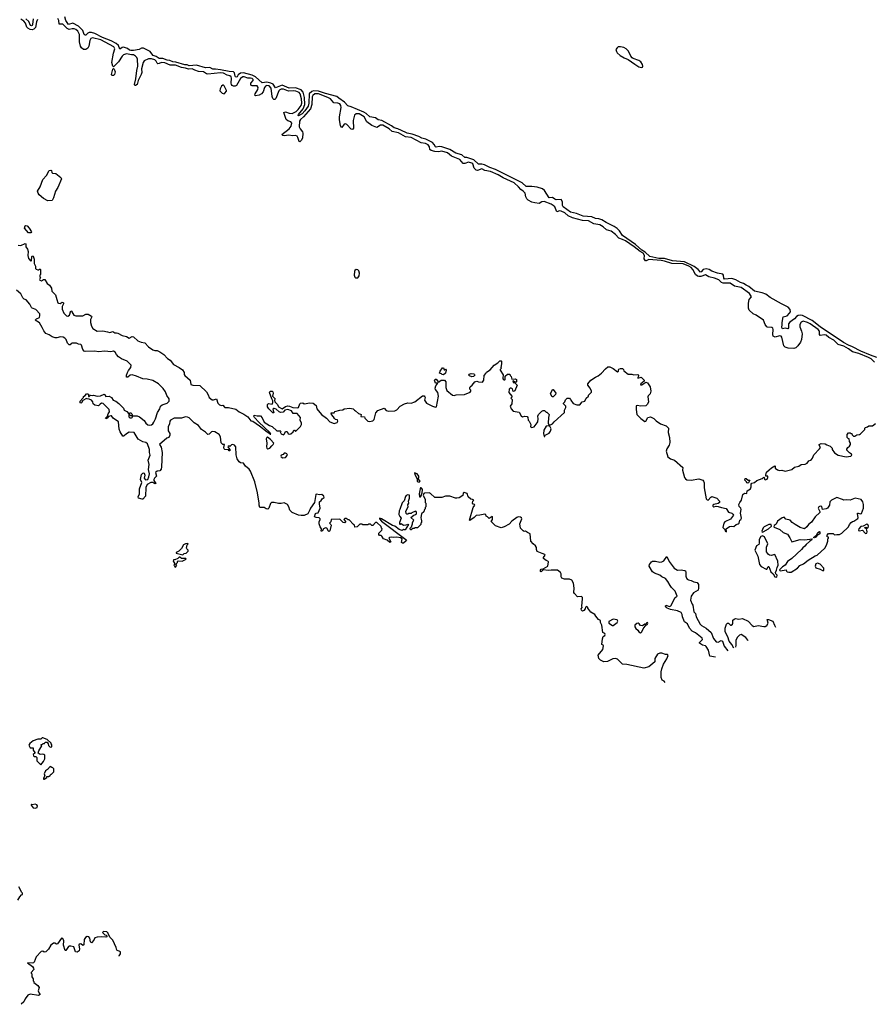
# Model space of a CAD drawing. Extents: x 2029662 to 2246637, y 225654 to 401419.
# Tile 289 of 349: x 2204920 to 2216878, y 227478 to 241264. Entities that reach past the tile are written whole.
import ezdxf

# ---------------------------------------------------------------- set-up
doc = ezdxf.new("R2010")
doc.units = 0

msp = doc.modelspace()

# ---------------------------------------------------------------- linework, layer by layer
at = {"layer": '0CON20XD'}
for points in [[(2205170, 241265), (2205155, 241234), (2205140, 241155), (2205118, 241132), (2205096, 241124), (2205065, 241129), (2205035, 241144), (2205022, 241162), (2205002, 241215), (2204977, 241245), (2204935, 241272)], [(2205109, 241275), (2205100, 241195), (2205095, 241182), (2205085, 241179), (2205071, 241185), (2205047, 241237), (2205008, 241278)], [(2214655, 237646), (2214575, 237665), (2214525, 237694), (2214462, 237668), (2214435, 237668), (2214415, 237675), (2214385, 237698), (2214351, 237765), (2214325, 237793), (2214295, 237813), (2214215, 237845), (2214055, 237851), (2213955, 237883), (2213905, 237892), (2213735, 237905), (2213695, 237888), (2213685, 237890), (2213667, 237915), (2213673, 237965), (2213655, 237996), (2213610, 238020), (2213530, 238085), (2213405, 238167), (2213365, 238188), (2213315, 238205), (2213267, 238257), (2213205, 238303), (2213142, 238322), (2213095, 238364), (2213045, 238393), (2212965, 238407), (2212888, 238448), (2212805, 238454), (2212665, 238491), (2212605, 238520), (2212555, 238562), (2212505, 238585), (2212484, 238586), (2212445, 238575), (2212415, 238645), (2212395, 238665), (2212365, 238682), (2212265, 238720), (2212236, 238715), (2212195, 238691), (2212135, 238699), (2212095, 238711), (2212045, 238736), (2212023, 238755), (2212008, 238785), (2212001, 238835), (2211975, 238863), (2211938, 238885), (2211909, 238925), (2211848, 238978), (2211695, 239051), (2211624, 239094), (2211515, 239139), (2211434, 239154), (2211395, 239174), (2211335, 239155), (2211315, 239158), (2211286, 239186), (2211266, 239245), (2211255, 239257), (2211205, 239270), (2211155, 239252), (2211132, 239252), (2211085, 239305), (2210967, 239355), (2210915, 239400), (2210835, 239424), (2210785, 239416), (2210735, 239418), (2210682, 239432), (2210667, 239445), (2210662, 239485), (2210641, 239511), (2210605, 239532), (2210542, 239542), (2210405, 239613), (2210326, 239626), (2210225, 239679), (2210140, 239700), (2210095, 239735), (2210005, 239786), (2209975, 239787), (2209925, 239757), (2209855, 239783), (2209784, 239834), (2209747, 239905), (2209675, 239944), (2209632, 239948), (2209611, 239929), (2209593, 239855), (2209595, 239745), (2209581, 239725), (2209565, 239730), (2209505, 239799), (2209485, 239808), (2209465, 239800), (2209435, 239756), (2209425, 239761), (2209413, 239785), (2209402, 239862), (2209398, 239905), (2209423, 240035), (2209418, 240065), (2209405, 240084), (2209377, 240097), (2209322, 240102), (2209274, 240155), (2209235, 240177), (2209105, 240224), (2209055, 240226), (2209027, 240205), (2209016, 240185), (2209012, 240078), (2208994, 240016), (2208898, 239902), (2208853, 239865), (2208842, 239845), (2208837, 239765), (2208850, 239735), (2208880, 239695), (2208886, 239676), (2208882, 239605), (2208865, 239572), (2208845, 239556), (2208835, 239560), (2208817, 239617), (2208805, 239632), (2208785, 239642), (2208745, 239638), (2208685, 239646), (2208630, 239640), (2208605, 239641), (2208591, 239655), (2208696, 239735), (2208722, 239775), (2208731, 239815), (2208717, 239835), (2208675, 239848), (2208653, 239865), (2208620, 239965), (2208645, 239973), (2208695, 239956), (2208735, 239953), (2208795, 239980), (2208823, 240005), (2208864, 240065), (2208871, 240095), (2208869, 240155), (2208848, 240225), (2208833, 240245), (2208790, 240265), (2208755, 240269), (2208685, 240262), (2208615, 240291), (2208585, 240291), (2208565, 240283), (2208552, 240268), (2208510, 240160), (2208495, 240149), (2208479, 240149), (2208465, 240160), (2208457, 240187), (2208445, 240305), (2208415, 240339), (2208382, 240342), (2208365, 240334), (2208348, 240315), (2208331, 240255), (2208306, 240224), (2208275, 240208), (2208225, 240199), (2208216, 240206), (2208217, 240225), (2208254, 240285), (2208259, 240315), (2208245, 240336), (2208175, 240339), (2208158, 240348), (2208156, 240375), (2208191, 240415), (2208192, 240425), (2208175, 240441), (2208155, 240447), (2208115, 240446), (2208066, 240464), (2208045, 240464), (2208015, 240440), (2207958, 240342), (2207937, 240333), (2207915, 240333), (2207895, 240343), (2207885, 240355), (2207881, 240375), (2207889, 240445), (2207882, 240465), (2207865, 240480), (2207825, 240486), (2207777, 240515), (2207735, 240522), (2207555, 240500), (2207535, 240506), (2207495, 240535), (2207425, 240541), (2207375, 240557), (2207335, 240574), (2207285, 240573), (2207245, 240586), (2207185, 240595), (2207105, 240627), (2207029, 240629), (2206955, 240661), (2206905, 240664), (2206875, 240649), (2206855, 240648), (2206845, 240655), (2206833, 240685), (2206815, 240701), (2206765, 240717), (2206723, 240717), (2206665, 240686), (2206648, 240665), (2206626, 240576), (2206629, 240525), (2206623, 240495), (2206578, 240412), (2206565, 240355), (2206541, 240341), (2206532, 240345), (2206528, 240358), (2206545, 240435), (2206559, 240555), (2206575, 240615), (2206572, 240712), (2206563, 240735), (2206543, 240755), (2206515, 240770), (2206487, 240773), (2206415, 240788), (2206375, 240773), (2206354, 240755), (2206304, 240675), (2206235, 240603), (2206225, 240613), (2206213, 240665), (2206234, 240795), (2206253, 240855), (2206241, 240885), (2206055, 240981), (2205939, 241011), (2205918, 241002), (2205901, 240975), (2205888, 240895), (2205875, 240865), (2205845, 240848), (2205815, 240849), (2205785, 240871), (2205770, 240895), (2205756, 240955), (2205756, 241055), (2205735, 241102), (2205707, 241127), (2205685, 241137), (2205657, 241137), (2205614, 241126), (2205585, 241139), (2205525, 241200), (2205474, 241204), (2205467, 241255), (2205455, 241280)], [(2216925, 236536), (2216839, 236565), (2216705, 236623), (2216586, 236686), (2216532, 236705), (2216458, 236745), (2216135, 236965), (2216021, 237051), (2215885, 237123), (2215855, 237128), (2215825, 237121), (2215803, 237107), (2215775, 237074), (2215709, 237031), (2215691, 237005), (2215688, 236952), (2215680, 236935), (2215645, 236943), (2215605, 236937), (2215594, 236954), (2215599, 236995), (2215599, 237025), (2215616, 237104), (2215670, 237120), (2215705, 237155), (2215716, 237175), (2215715, 237205), (2215685, 237239), (2215590, 237285), (2215434, 237375), (2215371, 237421), (2215321, 237441), (2215215, 237464), (2215135, 237527), (2215095, 237545), (2215059, 237569), (2215015, 237586), (2214953, 237623), (2214895, 237640), (2214795, 237632), (2214784, 237645), (2214778, 237688), (2214770, 237700), (2214695, 237715), (2214615, 237743), (2214578, 237768), (2214535, 237776), (2214493, 237767), (2214465, 237733), (2214455, 237730), (2214422, 237765), (2214367, 237807), (2214235, 237874), (2214065, 237887), (2213955, 237919), (2213875, 237923), (2213745, 237949), (2213680, 238010), (2213635, 238039), (2213548, 238118), (2213365, 238245), (2213320, 238310), (2213290, 238340), (2213248, 238368), (2213135, 238425), (2213075, 238460), (2213035, 238474), (2212985, 238479), (2212933, 238503), (2212815, 238513), (2212722, 238552), (2212635, 238571), (2212531, 238645), (2212524, 238665), (2212523, 238715), (2212505, 238747), (2212435, 238743), (2212415, 238751), (2212385, 238775), (2212335, 238771), (2212271, 238871), (2212244, 238894), (2212168, 238918), (2212095, 238930), (2212015, 238928), (2211958, 238978), (2211764, 239076), (2211587, 239167), (2211505, 239195), (2211432, 239232), (2211395, 239242), (2211345, 239242), (2211283, 239303), (2211185, 239333), (2211155, 239334), (2211115, 239372), (2211031, 239395), (2210946, 239446), (2210835, 239485), (2210795, 239491), (2210755, 239481), (2210745, 239484), (2210728, 239518), (2210705, 239545), (2210611, 239591), (2210554, 239605), (2210511, 239631), (2210420, 239660), (2210346, 239675), (2210327, 239685), (2210218, 239738), (2210165, 239751), (2210130, 239780), (2209991, 239851), (2209944, 239864), (2209905, 239888), (2209825, 239906), (2209772, 239952), (2209739, 239969), (2209565, 240046), (2209515, 240057), (2209470, 240110), (2209391, 240165), (2209365, 240191), (2209205, 240230), (2209105, 240264), (2209034, 240266), (2209013, 240257), (2208976, 240224), (2208970, 240095), (2208962, 240055), (2208915, 239987), (2208875, 239948), (2208825, 239919), (2208821, 239925), (2208826, 239935), (2208892, 240018), (2208915, 240075), (2208912, 240175), (2208891, 240251), (2208862, 240282), (2208785, 240310), (2208695, 240305), (2208595, 240346), (2208505, 240311), (2208470, 240360), (2208437, 240377), (2208382, 240388), (2208315, 240378), (2208225, 240465), (2208175, 240489), (2208055, 240522), (2208013, 240517), (2207980, 240490), (2207965, 240463), (2207955, 240458), (2207945, 240462), (2207937, 240475), (2207931, 240521), (2207914, 240534), (2207855, 240539), (2207735, 240564), (2207665, 240573), (2207625, 240571), (2207585, 240594), (2207525, 240590), (2207395, 240627), (2207295, 240619), (2207265, 240633), (2207234, 240634), (2207109, 240669), (2207064, 240675), (2207025, 240693), (2206985, 240699), (2206925, 240719), (2206875, 240721), (2206830, 240750), (2206789, 240765), (2206769, 240785), (2206749, 240819), (2206655, 240864), (2206625, 240866), (2206595, 240848), (2206515, 240835), (2206475, 240832), (2206458, 240838), (2206429, 240859), (2206375, 240880), (2206355, 240877), (2206325, 240853), (2206302, 240902), (2206270, 240930), (2206200, 240970), (2206082, 241015), (2205971, 241071), (2205925, 241085), (2205895, 241087), (2205873, 241077), (2205845, 241048), (2205835, 241046), (2205825, 241056), (2205803, 241115), (2205742, 241172), (2205665, 241217), (2205605, 241199), (2205566, 241255), (2205553, 241303)], [(2213625, 240597), (2213645, 240600), (2213649, 240615), (2213645, 240635), (2213622, 240675), (2213593, 240695), (2213515, 240721), (2213501, 240731), (2213479, 240755), (2213450, 240825), (2213415, 240855), (2213385, 240874), (2213335, 240882), (2213305, 240882), (2213288, 240872), (2213272, 240845), (2213278, 240818), (2213290, 240800), (2213333, 240763), (2213390, 240730), (2213445, 240709), (2213535, 240640), (2213595, 240606), (2213625, 240597)], [(2206213, 240483), (2206204, 240495), (2206227, 240573), (2206235, 240582), (2206245, 240572), (2206256, 240535), (2206246, 240495), (2206235, 240485), (2206213, 240483)], [(2207785, 240228), (2207795, 240234), (2207817, 240265), (2207817, 240275), (2207785, 240339), (2207775, 240348), (2207765, 240348), (2207749, 240335), (2207729, 240295), (2207726, 240266), (2207755, 240234), (2207785, 240228)], [(2205315, 238730), (2205252, 238762), (2205193, 238813), (2205178, 238835), (2205169, 238865), (2205205, 238925), (2205246, 239025), (2205296, 239084), (2205335, 239151), (2205355, 239159), (2205368, 239155), (2205372, 239125), (2205380, 239115), (2205425, 239112), (2205495, 239056), (2205507, 239035), (2205455, 238915), (2205423, 238865), (2205395, 238772), (2205375, 238735), (2205315, 238730)], [(2205045, 238278), (2204988, 238345), (2204995, 238379), (2205005, 238382), (2205025, 238376), (2205054, 238345), (2205084, 238295), (2205075, 238282), (2205045, 238278)], [(2204898, 238108), (2204935, 238104), (2204995, 238129), (2205006, 238126), (2205007, 238085), (2205030, 238050), (2205038, 238018), (2205036, 237965), (2205045, 237920), (2205075, 237882), (2205087, 237895), (2205088, 237945), (2205095, 237960), (2205108, 237955), (2205123, 237913), (2205122, 237852), (2205142, 237815), (2205141, 237779), (2205149, 237769), (2205175, 237760), (2205188, 237762), (2205198, 237772), (2205205, 237772), (2205210, 237765), (2205210, 237695), (2205203, 237685), (2205203, 237665), (2205212, 237655), (2205198, 237625), (2205202, 237615), (2205225, 237610), (2205254, 237626), (2205270, 237625), (2205305, 237572), (2205339, 237549), (2205366, 237505), (2205370, 237465), (2205424, 237414), (2205439, 237345), (2205455, 237302), (2205465, 237293), (2205485, 237289), (2205515, 237307), (2205532, 237302), (2205533, 237285), (2205515, 237250), (2205515, 237212), (2205540, 237155), (2205575, 237120), (2205595, 237112), (2205618, 237125), (2205635, 237190), (2205650, 237185), (2205650, 237175), (2205680, 237125), (2205705, 237116), (2205805, 237119), (2205848, 237142), (2205881, 237141), (2205924, 237115), (2205929, 237105), (2205914, 237065), (2205912, 237025), (2205925, 236974), (2205945, 236939), (2206005, 236901), (2206084, 236906), (2206152, 236895), (2206185, 236886), (2206225, 236900), (2206255, 236880), (2206275, 236882), (2206295, 236876), (2206355, 236841), (2206415, 236830), (2206455, 236804), (2206495, 236828), (2206515, 236826), (2206575, 236766), (2206620, 236750), (2206675, 236739), (2206726, 236685), (2206785, 236642), (2206815, 236634), (2206845, 236633), (2206882, 236615), (2206937, 236577), (2206991, 236521), (2207027, 236497), (2207075, 236436), (2207156, 236396), (2207202, 236362), (2207222, 236325), (2207224, 236295), (2207232, 236282), (2207308, 236215), (2207318, 236155), (2207345, 236146), (2207445, 236144), (2207536, 236055), (2207560, 236010), (2207575, 235974), (2207615, 235943), (2207637, 235943), (2207675, 235957), (2207694, 235895), (2207720, 235870), (2207745, 235863), (2207767, 235865), (2207795, 235834), (2207845, 235836), (2207950, 235810), (2207996, 235775), (2208062, 235742), (2208116, 235705), (2208160, 235650), (2208185, 235641), (2208280, 235580), (2208385, 235494), (2208422, 235472), (2208425, 235463), (2208437, 235463), (2208422, 235485), (2208271, 235631), (2208209, 235695), (2208199, 235715), (2208205, 235726), (2208245, 235718), (2208295, 235720), (2208318, 235688), (2208345, 235630), (2208421, 235581), (2208455, 235567), (2208520, 235510), (2208578, 235508), (2208570, 235495), (2208583, 235465), (2208615, 235454), (2208630, 235465), (2208645, 235498), (2208665, 235498), (2208682, 235465), (2208705, 235460), (2208720, 235465), (2208750, 235495), (2208760, 235515), (2208770, 235515), (2208785, 235500), (2208853, 235567), (2208870, 235595), (2208870, 235615), (2208851, 235655), (2208854, 235695), (2208805, 235750), (2208750, 235750), (2208726, 235786), (2208675, 235808), (2208635, 235799), (2208612, 235768), (2208575, 235766), (2208555, 235776), (2208515, 235812), (2208485, 235820), (2208475, 235820), (2208468, 235812), (2208478, 235762), (2208465, 235760), (2208410, 235815), (2208393, 235843), (2208393, 235877), (2208405, 235890), (2208455, 235882), (2208467, 235905), (2208467, 235927), (2208450, 235955), (2208418, 236045), (2208428, 236062), (2208455, 236064), (2208466, 236055), (2208471, 236035), (2208460, 235995), (2208495, 235962), (2208499, 235955), (2208490, 235935), (2208493, 235915), (2208532, 235875), (2208545, 235842), (2208595, 235818), (2208642, 235848), (2208674, 235856), (2208698, 235855), (2208746, 235836), (2208815, 235831), (2208824, 235836), (2208844, 235885), (2208855, 235896), (2208885, 235898), (2208905, 235887), (2208985, 235899), (2209033, 235893), (2209072, 235862), (2209084, 235815), (2209148, 235735), (2209217, 235687), (2209264, 235635), (2209325, 235610), (2209367, 235623), (2209378, 235645), (2209370, 235660), (2209345, 235667), (2209330, 235680), (2209316, 235706), (2209287, 235735), (2209282, 235758), (2209325, 235760), (2209335, 235780), (2209405, 235798), (2209445, 235800), (2209465, 235818), (2209545, 235827), (2209590, 235815), (2209610, 235795), (2209625, 235790), (2209665, 235750), (2209695, 235742), (2209702, 235735), (2209700, 235710), (2209750, 235705), (2209757, 235685), (2209795, 235643), (2209815, 235638), (2209845, 235641), (2209865, 235649), (2209885, 235667), (2209908, 235762), (2209935, 235791), (2210025, 235824), (2210054, 235794), (2210085, 235783), (2210175, 235788), (2210205, 235804), (2210249, 235851), (2210312, 235888), (2210355, 235899), (2210405, 235896), (2210455, 235914), (2210565, 236000), (2210585, 235997), (2210596, 235986), (2210600, 235975), (2210589, 235935), (2210620, 235895), (2210705, 235853), (2210745, 235840), (2210758, 235842), (2210788, 235992), (2210776, 236045), (2210746, 236086), (2210740, 236105), (2210751, 236139), (2210778, 236175), (2210747, 236177), (2210732, 236215), (2210745, 236231), (2210755, 236229), (2210785, 236188), (2210825, 236215), (2210841, 236219)], [(2209625, 237650), (2209655, 237652), (2209675, 237680), (2209681, 237715), (2209670, 237750), (2209655, 237762), (2209635, 237768), (2209616, 237754), (2209610, 237740), (2209607, 237685), (2209615, 237660), (2209625, 237650)], [(2216895, 236467), (2216848, 236515), (2216812, 236535), (2216675, 236592), (2216585, 236615), (2216532, 236655), (2216465, 236692), (2216385, 236717), (2216325, 236776), (2216255, 236815), (2216215, 236846), (2216195, 236850), (2216134, 236844), (2216126, 236856), (2216123, 236905), (2216105, 236925), (2215995, 237008), (2215958, 237025), (2215895, 237042), (2215865, 237029), (2215848, 236995), (2215849, 236965), (2215873, 236903), (2215879, 236865), (2215873, 236785), (2215859, 236751), (2215822, 236698), (2215791, 236669), (2215765, 236662), (2215686, 236666), (2215645, 236679), (2215625, 236699), (2215595, 236819), (2215585, 236835), (2215565, 236838), (2215505, 236819), (2215476, 236835), (2215471, 236855), (2215477, 236927), (2215472, 236945), (2215455, 236955), (2215397, 236957), (2215385, 236964), (2215364, 236995), (2215339, 237055), (2215238, 237128), (2215196, 237146), (2215137, 237195), (2215129, 237225), (2215128, 237295), (2215139, 237345), (2215171, 237385), (2215145, 237431), (2215025, 237515), (2214935, 237533), (2214873, 237573), (2214774, 237574), (2214753, 237585), (2214713, 237623), (2214655, 237646)], [(2206049, 235881), (2206023, 235857), (2205975, 235866), (2205950, 235885), (2205944, 235914), (2205926, 235936), (2205895, 235950), (2205865, 235954), (2205855, 235962), (2205806, 235934), (2205785, 235898), (2205777, 235893), (2205768, 235898), (2205768, 235925), (2205806, 235964), (2205813, 235975), (2205812, 235988), (2205838, 236002), (2205855, 236028), (2205875, 236027), (2205890, 236015), (2205882, 236005), (2205885, 235990), (2205895, 235990), (2205913, 236007), (2205935, 236002), (2205955, 236009), (2206004, 235994), (2206054, 235996), (2206105, 236019), (2206115, 236012), (2206128, 235988), (2206175, 235991), (2206206, 235976), (2206228, 235938), (2206265, 235924), (2206309, 235889), (2206374, 235825), (2206385, 235798), (2206419, 235779), (2206448, 235748), (2206451, 235705), (2206465, 235690), (2206485, 235688), (2206496, 235694), (2206500, 235705), (2206500, 235720), (2206475, 235720), (2206460, 235735), (2206462, 235758), (2206475, 235760), (2206490, 235745), (2206500, 235720), (2206565, 235716), (2206597, 235705), (2206664, 235654), (2206689, 235615), (2206715, 235594), (2206738, 235588), (2206765, 235592), (2206784, 235605), (2206801, 235629), (2206824, 235675), (2206850, 235765), (2206884, 235814), (2206894, 235855), (2206915, 235870), (2206985, 235894), (2207014, 235925), (2207014, 235955), (2206983, 236003), (2206961, 236055), (2206929, 236099), (2206865, 236167), (2206785, 236213), (2206705, 236231), (2206644, 236235), (2206555, 236275), (2206495, 236291), (2206468, 236285), (2206435, 236261), (2206415, 236260), (2206416, 236285), (2206430, 236325), (2206445, 236354), (2206478, 236395), (2206482, 236425), (2206425, 236484), (2206348, 236515), (2206305, 236542), (2206276, 236575), (2206258, 236608), (2206235, 236621), (2206195, 236615), (2206113, 236623), (2206025, 236615), (2205975, 236621), (2205838, 236618), (2205823, 236625), (2205806, 236645), (2205787, 236705), (2205775, 236718), (2205745, 236721), (2205715, 236734), (2205655, 236736), (2205641, 236729), (2205625, 236710), (2205615, 236710), (2205590, 236735), (2205573, 236785), (2205553, 236805), (2205528, 236818), (2205494, 236824), (2205441, 236811), (2205415, 236812), (2205375, 236825), (2205335, 236853), (2205285, 236870), (2205257, 236907), (2205236, 236956), (2205199, 237019), (2205138, 237055), (2205155, 237077), (2205196, 237094), (2205204, 237124), (2205201, 237145), (2205145, 237207), (2205095, 237224), (2205084, 237235), (2205062, 237282), (2205010, 237340), (2204983, 237353), (2204965, 237369), (2204935, 237425), (2204875, 237479)], [(2210841, 236219), (2210870, 236215), (2210888, 236195), (2210890, 236115), (2210904, 236074), (2210985, 236008), (2211005, 236002), (2211035, 236012), (2211150, 236015), (2211229, 236051), (2211240, 236065), (2211240, 236075), (2211225, 236090), (2211225, 236110), (2211232, 236125), (2211258, 236145), (2211297, 236193), (2211325, 236202), (2211345, 236192), (2211405, 236190), (2211422, 236218), (2211426, 236284), (2211451, 236309), (2211461, 236329), (2211509, 236361), (2211565, 236428), (2211619, 236461), (2211645, 236487), (2211665, 236490), (2211670, 236485), (2211670, 236445), (2211660, 236395), (2211670, 236385), (2211650, 236365), (2211650, 236355), (2211692, 236292), (2211688, 236245), (2211695, 236230), (2211705, 236220), (2211715, 236220), (2211720, 236225), (2211720, 236275), (2211755, 236300), (2211785, 236300), (2211792, 236282), (2211807, 236267), (2211815, 236230), (2211865, 236238), (2211880, 236225), (2211880, 236195), (2211875, 236190), (2211855, 236190), (2211835, 236210), (2211830, 236205), (2211834, 236184), (2211858, 236178), (2211888, 236145), (2211855, 236070), (2211848, 236062), (2211835, 236060), (2211822, 236095), (2211807, 236107), (2211793, 236107), (2211778, 236092), (2211773, 236045), (2211812, 235995), (2211812, 235978), (2211802, 235965), (2211818, 235945), (2211816, 235885), (2211793, 235855), (2211804, 235814), (2211834, 235784), (2211915, 235769), (2211945, 235720), (2211965, 235706), (2211995, 235712), (2212028, 235708), (2212038, 235695), (2212045, 235658), (2212058, 235645), (2212080, 235595), (2212077, 235565), (2212095, 235554), (2212127, 235565), (2212171, 235619), (2212179, 235635), (2212184, 235675), (2212180, 235715), (2212188, 235735), (2212235, 235782), (2212255, 235792), (2212272, 235792), (2212295, 235770), (2212305, 235770), (2212337, 235737), (2212327, 235693), (2212322, 235615), (2212332, 235592), (2212355, 235592), (2212385, 235608), (2212408, 235635), (2212550, 235765), (2212553, 235795), (2212570, 235835), (2212570, 235855), (2212540, 235885), (2212540, 235895), (2212557, 235913), (2212565, 235940), (2212590, 235965), (2212620, 235965), (2212638, 235948), (2212640, 235935), (2212675, 235890), (2212725, 235870), (2212767, 235873), (2212800, 235915), (2212837, 235923), (2212854, 235966), (2212890, 235995), (2212890, 236005), (2212932, 236048), (2212932, 236062), (2212912, 236105), (2212880, 236145), (2212880, 236165), (2212922, 236215), (2212985, 236257), (2213025, 236278), (2213072, 236315), (2213124, 236376), (2213157, 236403), (2213185, 236403), (2213235, 236381), (2213295, 236332), (2213307, 236343), (2213308, 236362), (2213315, 236370), (2213335, 236380), (2213365, 236380), (2213380, 236365), (2213385, 236350), (2213445, 236300), (2213495, 236300), (2213525, 236292), (2213580, 236295), (2213590, 236285), (2213590, 236275), (2213577, 236255), (2213580, 236245), (2213625, 236257), (2213668, 236215), (2213667, 236203), (2213619, 236165), (2213615, 236150), (2213635, 236150), (2213693, 236187), (2213715, 236180), (2213752, 236122), (2213762, 236065), (2213752, 236025), (2213725, 236000), (2213718, 235985), (2213730, 235915), (2213715, 235880), (2213693, 235857), (2213615, 235851), (2213575, 235863), (2213555, 235860), (2213554, 235805), (2213566, 235735), (2213621, 235681), (2213675, 235640), (2213689, 235641), (2213718, 235695), (2213756, 235706), (2213805, 235680), (2213836, 235646), (2213895, 235607), (2213975, 235580), (2214007, 235545), (2214004, 235484), (2214024, 235414), (2214026, 235345), (2214019, 235305), (2213987, 235255), (2213976, 235225), (2214001, 235145), (2214035, 235114), (2214095, 235096), (2214208, 234995), (2214204, 234955), (2214232, 234855), (2214245, 234834), (2214265, 234824), (2214325, 234818), (2214435, 234836), (2214489, 234819), (2214500, 234805), (2214508, 234778), (2214510, 234710), (2214536, 234555), (2214551, 234541), (2214565, 234538), (2214600, 234580), (2214615, 234588), (2214685, 234566), (2214721, 234525), (2214721, 234505), (2214705, 234492), (2214645, 234474), (2214632, 234465), (2214630, 234455), (2214645, 234445), (2214675, 234452), (2214705, 234449), (2214752, 234432), (2214815, 234419), (2214849, 234369), (2214895, 234355), (2214911, 234341), (2214918, 234325), (2214878, 234272), (2214800, 234235), (2214784, 234215), (2214772, 234155), (2214797, 234127), (2214801, 234101), (2214820, 234095), (2214818, 234135), (2214863, 234167), (2214885, 234172), (2214925, 234168), (2214956, 234194), (2214986, 234204), (2214998, 234215), (2215010, 234255), (2215022, 234265), (2215032, 234285), (2215018, 234355), (2215027, 234405), (2215020, 234425), (2215000, 234450), (2214996, 234474), (2215007, 234503), (2215030, 234535), (2215050, 234615), (2215074, 234636), (2215105, 234632), (2215113, 234667), (2215158, 234695), (2215168, 234722), (2215167, 234763), (2215176, 234774), (2215215, 234784), (2215245, 234812), (2215321, 234839), (2215345, 234858), (2215350, 234855), (2215352, 234832), (2215363, 234823), (2215389, 234831), (2215400, 234855), (2215400, 234875), (2215372, 234872), (2215370, 234885), (2215383, 234927), (2215419, 234961), (2215450, 234990), (2215497, 235017), (2215502, 235012), (2215502, 234985), (2215535, 234960), (2215565, 234952), (2215595, 234957), (2215645, 234942), (2215735, 234967), (2215772, 234998), (2215836, 235014), (2215865, 235036), (2215925, 235040), (2215953, 235057), (2215974, 235086), (2216000, 235095), (2216013, 235107), (2216026, 235124), (2216045, 235170), (2216126, 235254), (2216138, 235275), (2216120, 235305), (2216120, 235315), (2216145, 235330), (2216205, 235328), (2216225, 235310), (2216275, 235292), (2216300, 235265), (2216302, 235245), (2216332, 235202), (2216386, 235166), (2216496, 235146), (2216565, 235151), (2216576, 235165), (2216573, 235183), (2216545, 235198), (2216508, 235235), (2216508, 235252), (2216522, 235275), (2216546, 235294), (2216560, 235315), (2216557, 235337), (2216542, 235358), (2216540, 235395), (2216525, 235400), (2216510, 235415), (2216512, 235458), (2216532, 235478), (2216555, 235480), (2216562, 235472), (2216575, 235470), (2216582, 235452), (2216602, 235432), (2216617, 235433), (2216648, 235452), (2216685, 235458), (2216700, 235465), (2216760, 235525), (2216760, 235545), (2216770, 235555), (2216797, 235563), (2216815, 235580), (2216865, 235580), (2216908, 235612)], [(2210855, 236293), (2210840, 236295), (2210828, 236308), (2210802, 236315), (2210808, 236345), (2210845, 236390), (2210855, 236390), (2210865, 236360), (2210875, 236360), (2210885, 236370), (2210892, 236355), (2210886, 236315), (2210855, 236293)], [(2211255, 236266), (2211220, 236280), (2211213, 236285), (2211217, 236303), (2211245, 236311), (2211282, 236305), (2211293, 236295), (2211294, 236285), (2211275, 236270), (2211255, 236266)], [(2212395, 235984), (2212378, 235985), (2212357, 236025), (2212385, 236087), (2212395, 236085), (2212432, 236035), (2212426, 236015), (2212395, 235984)], [(2213962, 231985), (2213949, 232005), (2213918, 232018), (2213906, 232056), (2213906, 232135), (2213914, 232175), (2213938, 232242), (2213986, 232314), (2214006, 232364), (2213996, 232376), (2213965, 232376), (2213915, 232394), (2213885, 232394), (2213855, 232383), (2213818, 232322), (2213818, 232275), (2213735, 232203), (2213665, 232186), (2213427, 232237), (2213365, 232240), (2213295, 232312), (2213265, 232320), (2213228, 232315), (2213154, 232276), (2213105, 232274), (2213055, 232298), (2213032, 232322), (2213024, 232365), (2213088, 232445), (2213098, 232498), (2213095, 232506), (2213073, 232515), (2213084, 232596), (2213092, 232628), (2213117, 232643), (2213120, 232655), (2213115, 232670), (2213090, 232685), (2213074, 232785), (2213057, 232825), (2213055, 232850), (2213028, 232865), (2212993, 232915), (2212976, 232936), (2212920, 232970), (2212880, 233025), (2212880, 233035), (2212865, 233048), (2212845, 233040), (2212840, 233015), (2212825, 232990), (2212805, 232982), (2212788, 232995), (2212783, 233015), (2212798, 233035), (2212794, 233055), (2212806, 233155), (2212802, 233172), (2212795, 233183), (2212785, 233186), (2212732, 233185), (2212690, 233230), (2212683, 233245), (2212687, 233305), (2212679, 233375), (2212654, 233415), (2212621, 233431), (2212550, 233430), (2212515, 233443), (2212506, 233465), (2212504, 233504), (2212495, 233522), (2212455, 233558), (2212365, 233559), (2212325, 233552), (2212255, 233560), (2212225, 233533), (2212218, 233538), (2212217, 233555), (2212225, 233572), (2212255, 233577), (2212318, 233615), (2212328, 233675), (2212320, 233685), (2212295, 233692), (2212259, 233719), (2212256, 233735), (2212280, 233765), (2212278, 233778), (2212238, 233788), (2212170, 233820), (2212158, 233845), (2212159, 233875), (2212146, 233896), (2212114, 233924), (2212081, 233965), (2212071, 234065), (2212032, 234082), (2212005, 234101), (2211985, 234100), (2211975, 234106), (2211936, 234145), (2211926, 234205), (2211953, 234275), (2211948, 234288), (2211935, 234298), (2211905, 234302), (2211886, 234295), (2211815, 234245), (2211775, 234202), (2211708, 234162), (2211665, 234148), (2211585, 234178), (2211528, 234235), (2211520, 234245), (2211536, 234254), (2211542, 234268), (2211543, 234303), (2211539, 234309), (2211495, 234280), (2211473, 234303), (2211454, 234314), (2211448, 234335), (2211435, 234342), (2211365, 234326), (2211315, 234323), (2211285, 234293), (2211225, 234252), (2211220, 234255), (2211274, 234436), (2211298, 234465), (2211290, 234475), (2211271, 234481), (2211263, 234493), (2211269, 234521), (2211280, 234535), (2211264, 234546), (2211241, 234551), (2211202, 234582), (2211189, 234629), (2211145, 234643), (2211134, 234636), (2211129, 234601), (2211075, 234570), (2211045, 234563), (2211025, 234563), (2210945, 234592), (2210885, 234592), (2210835, 234572), (2210735, 234572), (2210675, 234630), (2210655, 234638), (2210593, 234637), (2210582, 234628), (2210572, 234605), (2210600, 234545), (2210602, 234505), (2210610, 234495), (2210610, 234445), (2210600, 234435), (2210600, 234415), (2210590, 234405), (2210580, 234375), (2210550, 234345), (2210540, 234295), (2210542, 234268), (2210550, 234255), (2210550, 234225), (2210540, 234215), (2210540, 234195), (2210495, 234150), (2210455, 234150), (2210448, 234142), (2210425, 234140), (2210405, 234120), (2210395, 234120), (2210392, 234145), (2210407, 234163), (2210423, 234205), (2210422, 234225), (2210440, 234255), (2210400, 234295), (2210443, 234327), (2210466, 234334), (2210478, 234345), (2210480, 234365), (2210475, 234380), (2210465, 234382), (2210415, 234360), (2210405, 234350), (2210365, 234350), (2210358, 234342), (2210345, 234340), (2210332, 234352), (2210328, 234385), (2210362, 234445), (2210358, 234472), (2210370, 234495), (2210368, 234522), (2210380, 234565), (2210380, 234605), (2210355, 234612), (2210335, 234602), (2210324, 234586), (2210304, 234526), (2210279, 234501), (2210247, 234405), (2210234, 234386), (2210232, 234335), (2210245, 234310), (2210262, 234285), (2210242, 234225), (2210240, 234205), (2210245, 234200), (2210255, 234200), (2210265, 234210), (2210298, 234188), (2210335, 234190), (2210355, 234200), (2210368, 234195), (2210318, 234122), (2210305, 234120), (2210295, 234130), (2210277, 234113), (2210235, 234128), (2210175, 234171), (2210142, 234182), (2209988, 234275), (2209960, 234285), (2209962, 234275), (2209990, 234245), (2210330, 233985), (2210337, 233975), (2210333, 233967), (2210297, 233935), (2210283, 233933), (2210270, 233945), (2210277, 233995), (2210255, 234009), (2210205, 234020), (2210155, 234016), (2210125, 234021), (2210100, 234015), (2210093, 234005), (2210117, 233955), (2210105, 233944), (2210067, 233977), (2210015, 233997), (2209993, 234033), (2209982, 234042), (2209962, 234042), (2209950, 234055), (2209950, 234075), (2209992, 234115), (2210000, 234135), (2209990, 234145), (2209985, 234170), (2209925, 234222), (2209905, 234222), (2209865, 234180), (2209852, 234182), (2209835, 234200), (2209805, 234200), (2209795, 234190), (2209725, 234190), (2209715, 234200), (2209685, 234200), (2209648, 234162), (2209615, 234160), (2209610, 234185), (2209598, 234198), (2209535, 234260), (2209522, 234262), (2209495, 234280), (2209475, 234280), (2209460, 234265), (2209490, 234235), (2209475, 234220), (2209452, 234222), (2209405, 234270), (2209282, 234268), (2209280, 234235), (2209260, 234215), (2209278, 234198), (2209282, 234185), (2209265, 234108), (2209255, 234098), (2209245, 234103), (2209223, 234145), (2209205, 234151), (2209178, 234135), (2209155, 234102), (2209145, 234102), (2209147, 234135), (2209129, 234165), (2209116, 234206), (2209117, 234235), (2209130, 234265), (2209128, 234275), (2209115, 234288), (2209072, 234292), (2209052, 234305), (2209065, 234348), (2209072, 234355), (2209099, 234361), (2209128, 234425), (2209119, 234485), (2209122, 234515), (2209145, 234533), (2209156, 234554), (2209186, 234575), (2209182, 234595), (2209154, 234614), (2209125, 234611), (2209075, 234622), (2209068, 234615), (2209051, 234505), (2208996, 234425), (2208985, 234400), (2208955, 234344), (2208905, 234324), (2208865, 234321), (2208825, 234329), (2208735, 234366), (2208703, 234395), (2208688, 234445), (2208671, 234475), (2208625, 234498), (2208585, 234489), (2208545, 234489), (2208485, 234505), (2208447, 234503), (2208432, 234488), (2208408, 234425), (2208395, 234413), (2208375, 234416), (2208345, 234432), (2208286, 234436), (2208275, 234465), (2208275, 234495), (2208250, 234640), (2208215, 234795), (2208153, 234943), (2208135, 234972), (2208085, 235015), (2208055, 235053), (2208015, 235059), (2207994, 235075), (2207967, 235117), (2207954, 235174), (2207946, 235285), (2207929, 235309), (2207904, 235316), (2207889, 235311), (2207865, 235290), (2207855, 235300), (2207840, 235295), (2207838, 235285), (2207845, 235270), (2207866, 235246), (2207865, 235230), (2207855, 235230), (2207843, 235243), (2207792, 235245), (2207783, 235255), (2207780, 235275), (2207790, 235315), (2207768, 235318), (2207742, 235342), (2207731, 235425), (2207714, 235455), (2207655, 235492), (2207625, 235498), (2207605, 235494), (2207575, 235462), (2207555, 235457), (2207525, 235489), (2207465, 235525), (2207425, 235583), (2207365, 235619), (2207295, 235688), (2207271, 235701), (2207245, 235702), (2207185, 235687), (2207085, 235685), (2207033, 235655), (2207024, 235645), (2207017, 235605), (2206999, 235565), (2206999, 235509), (2207021, 235471), (2207024, 235445), (2207008, 235415), (2206980, 235405), (2206880, 235315), (2206900, 235280), (2206918, 235205), (2206908, 235005), (2206901, 234969), (2206885, 234946), (2206845, 234944), (2206823, 234925), (2206836, 234875), (2206808, 234845), (2206799, 234825), (2206801, 234811), (2206828, 234772), (2206815, 234766), (2206785, 234784), (2206755, 234786), (2206705, 234758), (2206687, 234713), (2206681, 234595), (2206645, 234553), (2206635, 234550), (2206586, 234566), (2206581, 234585), (2206599, 234625), (2206598, 234695), (2206631, 234785), (2206612, 234825), (2206627, 234895), (2206645, 234916), (2206655, 234920), (2206666, 234916), (2206673, 234885), (2206666, 234845), (2206676, 234826), (2206684, 234824), (2206714, 234826), (2206727, 234865), (2206738, 234905), (2206724, 234965), (2206736, 235035), (2206720, 235095), (2206748, 235165), (2206738, 235205), (2206737, 235245), (2206712, 235325), (2206689, 235345), (2206645, 235355), (2206582, 235392), (2206564, 235414), (2206525, 235484), (2206455, 235489), (2206416, 235465), (2206384, 235436), (2206375, 235431), (2206365, 235434), (2206329, 235495), (2206315, 235531), (2206305, 235635), (2206229, 235685), (2206205, 235718), (2206195, 235720), (2206162, 235708), (2206145, 235684), (2206128, 235678), (2206123, 235685), (2206149, 235711), (2206158, 235745), (2206176, 235775), (2206174, 235805), (2206090, 235890), (2206066, 235894), (2206049, 235881)], [(2212265, 235428), (2212275, 235430), (2212283, 235447), (2212335, 235474), (2212358, 235502), (2212367, 235537), (2212353, 235563), (2212335, 235580), (2212295, 235573), (2212263, 235517), (2212257, 235467), (2212265, 235428)], [(2208395, 235256), (2208425, 235263), (2208450, 235300), (2208473, 235317), (2208478, 235335), (2208435, 235388), (2208392, 235418), (2208383, 235415), (2208374, 235395), (2208384, 235334), (2208376, 235284), (2208382, 235265), (2208395, 235256)], [(2208605, 235130), (2208645, 235134), (2208672, 235165), (2208664, 235185), (2208645, 235196), (2208626, 235194), (2208613, 235177), (2208585, 235168), (2208577, 235155), (2208582, 235142), (2208605, 235130)], [(2210515, 234790), (2210528, 234805), (2210500, 234835), (2210512, 234848), (2210510, 234875), (2210487, 234905), (2210452, 234918), (2210457, 234895), (2210490, 234835), (2210490, 234805), (2210502, 234792), (2210515, 234790)], [(2215115, 234773), (2215105, 234780), (2215102, 234795), (2215078, 234815), (2215085, 234840), (2215095, 234840), (2215125, 234818), (2215150, 234815), (2215129, 234781), (2215115, 234773)], [(2210535, 234582), (2210548, 234605), (2210550, 234625), (2210560, 234635), (2210561, 234685), (2210555, 234702), (2210545, 234710), (2210535, 234710), (2210528, 234695), (2210518, 234625), (2210522, 234585), (2210535, 234582)], [(2215695, 233528), (2215725, 233530), (2215815, 233587), (2215850, 233620), (2215900, 233645), (2215965, 233698), (2216062, 233758), (2216093, 233767), (2216199, 233865), (2216220, 233905), (2216240, 233965), (2216240, 233995), (2216250, 234005), (2216248, 234018), (2216232, 234022), (2216230, 234045), (2216252, 234068), (2216315, 234070), (2216335, 234050), (2216365, 234058), (2216405, 234058), (2216435, 234073), (2216532, 234165), (2216542, 234195), (2216568, 234225), (2216585, 234238), (2216607, 234243), (2216659, 234281), (2216667, 234295), (2216654, 234345), (2216657, 234353), (2216665, 234357), (2216696, 234344), (2216711, 234349), (2216739, 234425), (2216740, 234475), (2216731, 234515), (2216707, 234545), (2216625, 234566), (2216555, 234535), (2216505, 234542), (2216466, 234536), (2216445, 234545), (2216365, 234573), (2216293, 234537), (2216270, 234515), (2216262, 234465), (2216234, 234426), (2216215, 234415), (2216165, 234405), (2216156, 234446), (2216135, 234451), (2216115, 234443), (2216103, 234425), (2216129, 234379), (2216127, 234365), (2216065, 234305), (2216011, 234229), (2215968, 234195), (2215948, 234162), (2215915, 234135), (2215855, 234153), (2215784, 234195), (2215739, 234225), (2215715, 234256), (2215650, 234270), (2215627, 234297), (2215601, 234289), (2215536, 234244), (2215519, 234201), (2215490, 234180), (2215484, 234164), (2215488, 234158), (2215568, 234128), (2215614, 234084), (2215675, 234059), (2215710, 234010), (2215735, 233954), (2215854, 233986), (2215917, 233983), (2216020, 233995), (2216013, 233975), (2215985, 233960), (2215935, 233918), (2215919, 233891), (2215891, 233869), (2215873, 233845), (2215738, 233722), (2215675, 233676), (2215641, 233629), (2215607, 233605), (2215567, 233565), (2215562, 233555), (2215575, 233547), (2215655, 233560), (2215660, 233545), (2215673, 233533), (2215695, 233528)], [(2215320, 234090), (2215335, 234094), (2215408, 234135), (2215450, 234175), (2215448, 234195), (2215415, 234197), (2215348, 234165), (2215335, 234150), (2215318, 234105), (2215320, 234090)], [(2216055, 234008), (2216042, 234015), (2216082, 234048), (2216102, 234085), (2216125, 234098), (2216130, 234095), (2216130, 234065), (2216082, 234038), (2216080, 234025), (2216065, 234012), (2216055, 234008)], [(2216775, 234069), (2216785, 234073), (2216791, 234095), (2216789, 234119), (2216784, 234134), (2216764, 234144), (2216761, 234155), (2216775, 234159), (2216795, 234143), (2216807, 234153), (2216809, 234175), (2216801, 234195), (2216785, 234203), (2216736, 234174), (2216704, 234166), (2216673, 234135), (2216668, 234118), (2216671, 234111), (2216685, 234107), (2216728, 234118), (2216765, 234076), (2216775, 234069)], [(2215525, 233461), (2215532, 233485), (2215512, 233505), (2215508, 233525), (2215522, 233555), (2215529, 233595), (2215547, 233625), (2215538, 233685), (2215498, 233778), (2215446, 233764), (2215425, 233767), (2215411, 233775), (2215383, 233813), (2215380, 233880), (2215398, 233925), (2215354, 234024), (2215325, 234037), (2215315, 234034), (2215304, 234026), (2215277, 233985), (2215278, 233935), (2215272, 233918), (2215243, 233897), (2215220, 233835), (2215258, 233755), (2215284, 233634), (2215305, 233607), (2215375, 233570), (2215385, 233569), (2215393, 233577), (2215405, 233610), (2215415, 233608), (2215441, 233535), (2215474, 233504), (2215500, 233465), (2215525, 233461)], [(2207205, 233772), (2207225, 233788), (2207253, 233797), (2207280, 233825), (2207278, 233838), (2207260, 233855), (2207258, 233865), (2207268, 233912), (2207280, 233925), (2207275, 233930), (2207244, 233926), (2207217, 233913), (2207188, 233862), (2207148, 233822), (2207110, 233805), (2207114, 233794), (2207205, 233772)], [(2207105, 233600), (2207120, 233625), (2207112, 233632), (2207110, 233645), (2207130, 233665), (2207132, 233678), (2207142, 233688), (2207195, 233682), (2207245, 233708), (2207252, 233715), (2207249, 233719), (2207185, 233720), (2207165, 233738), (2207155, 233738), (2207135, 233720), (2207095, 233700), (2207075, 233700), (2207070, 233685), (2207090, 233655), (2207090, 233635), (2207080, 233625), (2207088, 233618), (2207092, 233602), (2207105, 233600)], [(2214669, 232340), (2214588, 232355), (2214567, 232437), (2214538, 232488), (2214525, 232497), (2214486, 232505), (2214442, 232535), (2214441, 232545), (2214484, 232585), (2214478, 232605), (2214388, 232678), (2214341, 232705), (2214305, 232745), (2214277, 232807), (2214232, 232832), (2214206, 232905), (2214202, 232935), (2214185, 232965), (2214137, 232987), (2214035, 233005), (2213991, 233025), (2213975, 233041), (2213966, 233055), (2213970, 233065), (2214025, 233050), (2214042, 233058), (2214102, 233175), (2214128, 233195), (2214103, 233263), (2214051, 233315), (2214032, 233342), (2214000, 233400), (2213969, 233439), (2213916, 233465), (2213889, 233489), (2213811, 233515), (2213784, 233535), (2213740, 233615), (2213744, 233636), (2213770, 233675), (2213785, 233684), (2213825, 233684), (2213885, 233670), (2213917, 233673), (2213942, 233688), (2213985, 233750), (2214019, 233679), (2214086, 233586), (2214135, 233557), (2214185, 233561), (2214235, 233554), (2214245, 233546), (2214252, 233525), (2214251, 233475), (2214261, 233445), (2214272, 233432), (2214290, 233420), (2214325, 233414), (2214365, 233392), (2214412, 233385), (2214428, 233355), (2214431, 233305), (2214425, 233276), (2214360, 233240), (2214324, 233195), (2214317, 233135), (2214341, 233081), (2214349, 233065), (2214364, 232975), (2214385, 232948), (2214398, 232905), (2214452, 232802), (2214472, 232782), (2214538, 232745), (2214605, 232682), (2214640, 232600), (2214675, 232554), (2214705, 232547), (2214745, 232571), (2214764, 232564), (2214789, 232495), (2214840, 232426)], [(2216165, 233551), (2216185, 233554), (2216185, 233583), (2216131, 233641), (2216095, 233654), (2216072, 233645), (2216061, 233615), (2216071, 233591), (2216135, 233572), (2216165, 233551)], [(2213235, 232781), (2213288, 232825), (2213297, 232845), (2213290, 232860), (2213235, 232871), (2213172, 232838), (2213174, 232814), (2213225, 232782), (2213235, 232781)], [(2214922, 232467), (2214897, 232517), (2214859, 232565), (2214842, 232625), (2214802, 232695), (2214802, 232745), (2214820, 232800), (2214835, 232814), (2214850, 232815), (2214875, 232786), (2214885, 232786), (2214905, 232802), (2214911, 232815), (2214909, 232855), (2214927, 232873), (2214945, 232878), (2214995, 232872), (2215045, 232882), (2215125, 232845), (2215180, 232780), (2215205, 232768), (2215265, 232782), (2215345, 232767), (2215365, 232768), (2215386, 232784), (2215404, 232815), (2215390, 232865), (2215410, 232865), (2215472, 232845), (2215494, 232785), (2215509, 232760)], [(2213615, 232681), (2213625, 232682), (2213637, 232693), (2213653, 232737), (2213695, 232790), (2213705, 232790), (2213715, 232802), (2213720, 232815), (2213715, 232822), (2213702, 232815), (2213698, 232802), (2213675, 232799), (2213645, 232776), (2213615, 232782), (2213599, 232805), (2213585, 232813), (2213565, 232808), (2213537, 232785), (2213537, 232765), (2213551, 232741), (2213579, 232719), (2213595, 232694), (2213615, 232681)], [(2215124, 232567), (2215122, 232575), (2215092, 232612), (2215025, 232658), (2215001, 232649), (2214973, 232617), (2214951, 232575), (2214952, 232505), (2214947, 232479)], [(2205215, 230832), (2205255, 230880), (2205270, 230915), (2205270, 230965), (2205260, 230975), (2205245, 230980), (2205205, 230978), (2205180, 230995), (2205188, 231025), (2205230, 231095), (2205220, 231105), (2205222, 231118), (2205238, 231122), (2205245, 231130), (2205268, 231132), (2205275, 231150), (2205305, 231150), (2205320, 231125), (2205322, 231102), (2205345, 231080), (2205370, 231085), (2205370, 231115), (2205362, 231122), (2205360, 231135), (2205305, 231188), (2205245, 231210), (2205235, 231210), (2205215, 231190), (2205175, 231192), (2205110, 231165), (2205062, 231128), (2205050, 231105), (2205065, 231070), (2205108, 231068), (2205110, 231035), (2205130, 231005), (2205130, 230995), (2205110, 230975), (2205112, 230955), (2205125, 230948), (2205147, 230947), (2205160, 230935), (2205160, 230885), (2205215, 230832)], [(2205265, 230632), (2205300, 230655), (2205302, 230668), (2205325, 230670), (2205345, 230680), (2205355, 230700), (2205368, 230702), (2205400, 230735), (2205398, 230775), (2205385, 230790), (2205372, 230792), (2205345, 230810), (2205308, 230765), (2205282, 230748), (2205262, 230705), (2205270, 230675), (2205252, 230645), (2205252, 230632), (2205265, 230632)], [(2205135, 230224), (2205167, 230235), (2205169, 230255), (2205160, 230270), (2205135, 230281), (2205095, 230270), (2205087, 230277), (2205080, 230275), (2205080, 230265), (2205111, 230231), (2205135, 230224)], [(2204892, 228935), (2204920, 228985), (2204945, 229010), (2204960, 229015), (2204960, 229035), (2204952, 229042), (2204910, 229125)], [(2206313, 228151), (2206312, 228155), (2206330, 228185), (2206330, 228215), (2206280, 228235), (2206272, 228275), (2206226, 228376), (2206188, 228415), (2206160, 228465), (2206160, 228475), (2206140, 228495), (2206095, 228500), (2206080, 228485), (2206112, 228452), (2206138, 228448), (2206140, 228425), (2206125, 228420), (2206065, 228422), (2206005, 228420), (2205975, 228410), (2205960, 228375), (2205925, 228340), (2205913, 228353), (2205902, 228405), (2205888, 228425), (2205865, 228427), (2205840, 228415), (2205824, 228386), (2205817, 228313), (2205805, 228302), (2205775, 228323), (2205755, 228320), (2205748, 228305), (2205757, 228255), (2205752, 228228), (2205725, 228208), (2205704, 228215), (2205680, 228285), (2205635, 228293), (2205615, 228293), (2205604, 228286), (2205565, 228230), (2205555, 228230), (2205536, 228306), (2205540, 228365), (2205525, 228400), (2205508, 228402), (2205450, 228325), (2205435, 228320), (2205412, 228332), (2205395, 228332), (2205375, 228322), (2205357, 228305), (2205322, 228248), (2205285, 228212), (2205265, 228208), (2205245, 228220), (2205222, 228218), (2205150, 228145), (2205125, 228070), (2205115, 228058), (2205095, 228054), (2205030, 228060), (2205098, 228008), (2205114, 227985), (2205120, 227965), (2205080, 227925), (2205082, 227912), (2205090, 227905), (2205090, 227865), (2205110, 227835), (2205110, 227805), (2205118, 227798), (2205120, 227785), (2205175, 227742), (2205192, 227715), (2205180, 227665), (2205195, 227632), (2205207, 227615), (2205185, 227602), (2205065, 227619), (2205036, 227604), (2204997, 227553), (2204977, 227515), (2204940, 227478)]]:
    msp.add_lwpolyline(points, dxfattribs=at)

doc.saveas('drawing.dxf')
